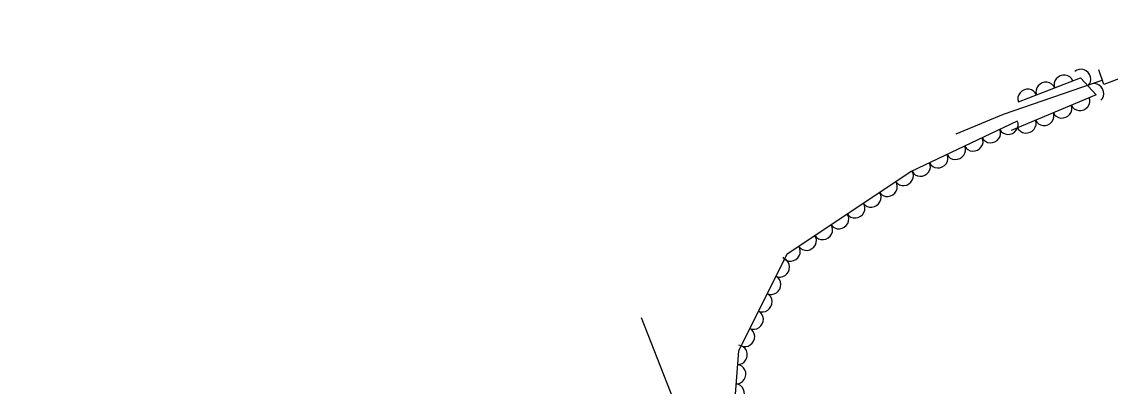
# Model space of a CAD drawing. Extents: x 1722896 to 1754269, y 648279 to 666297.
# Drawn here: x 1746020 to 1746244.1, y 652296.5 to 652371.5 of the extents above; entities that cross this region are included whole.
import ezdxf

# ---------------------------------------------------------------- set-up
doc = ezdxf.new("R2010")
doc.units = 0
doc.layers.add('DESIGN - CENTERLINE - Proposed Text', color=7, linetype='Continuous')
doc.layers.add('SURVEY - VEGETATION - Features with Text', color=7, linetype='Continuous')

msp = doc.modelspace()

# ---------------------------------------------------------------- linework, layer by layer
at = {"layer": 'DESIGN - CENTERLINE - Proposed Text'}
for points in [[(1746264.54, 652371.54), (1746265.91, 652367.35), (1746242.81, 652358.62), (1746241.73, 652361.64)], [(1746242.38, 652359.41), (1746222.07, 652352.46)], [(1746242.38, 652359.41), (1746222.07, 652352.46)], [(1746222.07, 652352.46), (1746212.3, 652348.38)], [(1746222.07, 652352.46), (1746212.3, 652348.38)], [(1746157.54, 652285.19), (1746147.58, 652310.59)], [(1746157.54, 652285.19), (1746147.58, 652310.59)]]:
    msp.add_lwpolyline(points, dxfattribs=at)
at = {"layer": 'SURVEY - VEGETATION - Features with Text'}
for points in [[(1746225.19, 652355.04), (1746238, 652360.02), (1746241.17, 652356.51), (1746223.69, 652349.18)], [(1746224.97, 652351.1), (1746203.13, 652340.7), (1746177.5, 652323.61), (1746167.55, 652303.76), (1746166.36, 652287.69), (1746169, 652273.39), (1746171.83, 652262.79), (1746145.57, 652252.6), (1746108.1, 652237.17), (1746075.83, 652222.33), (1746046.63, 652211.23), (1746023.21, 652205.53), (1746013.18, 652214.56), (1746006.9, 652229.08)]]:
    msp.add_lwpolyline(points, dxfattribs=at)
for centre, major_axis in [((1746238.17, 652359.83), (1.34, -1.48)), ((1746230.78, 652357.21), (1.86, 0.73)), ((1746234.51, 652358.66), (1.86, 0.73)), ((1746240.85, 652356.86), (1.34, -1.48)), ((1746227.05, 652355.76), (1.86, 0.73)), ((1746234.23, 652353.6), (-1.84, -0.77)), ((1746237.92, 652355.15), (-1.84, -0.77)), ((1746230.55, 652352.06), (-1.84, -0.77)), ((1746223.16, 652350.24), (-1.81, -0.86)), ((1746226.86, 652350.51), (-1.84, -0.77)), ((1746215.94, 652346.8), (-1.81, -0.86)), ((1746219.55, 652348.52), (-1.81, -0.86)), ((1746212.33, 652345.08), (-1.81, -0.86)), ((1746208.71, 652343.36), (-1.81, -0.86)), ((1746201.62, 652339.7), (-1.66, -1.11)), ((1746205.1, 652341.64), (-1.81, -0.86)), ((1746198.29, 652337.48), (-1.66, -1.11)), ((1746194.96, 652335.26), (-1.66, -1.11)), ((1746191.64, 652333.04), (-1.66, -1.11)), ((1746188.31, 652330.82), (-1.66, -1.11)), ((1746184.98, 652328.6), (-1.66, -1.11)), ((1746181.65, 652326.38), (-1.66, -1.11)), ((1746178.32, 652324.16), (-1.66, -1.11)), ((1746176.15, 652320.92), (-0.9, -1.79)), ((1746174.36, 652317.35), (-0.9, -1.79)), ((1746172.57, 652313.77), (-0.9, -1.79)), ((1746170.78, 652310.19), (-0.9, -1.79)), ((1746168.99, 652306.62), (-0.9, -1.79)), ((1746167.49, 652302.96), (-0.15, -1.99)), ((1746167.2, 652298.97), (-0.15, -1.99)), ((1746166.9, 652294.98), (-0.15, -1.99))]:
    msp.add_ellipse(centre, major_axis=major_axis, ratio=0.940188, start_param=0, end_param=3.141593, dxfattribs=at)

doc.saveas('drawing.dxf')
